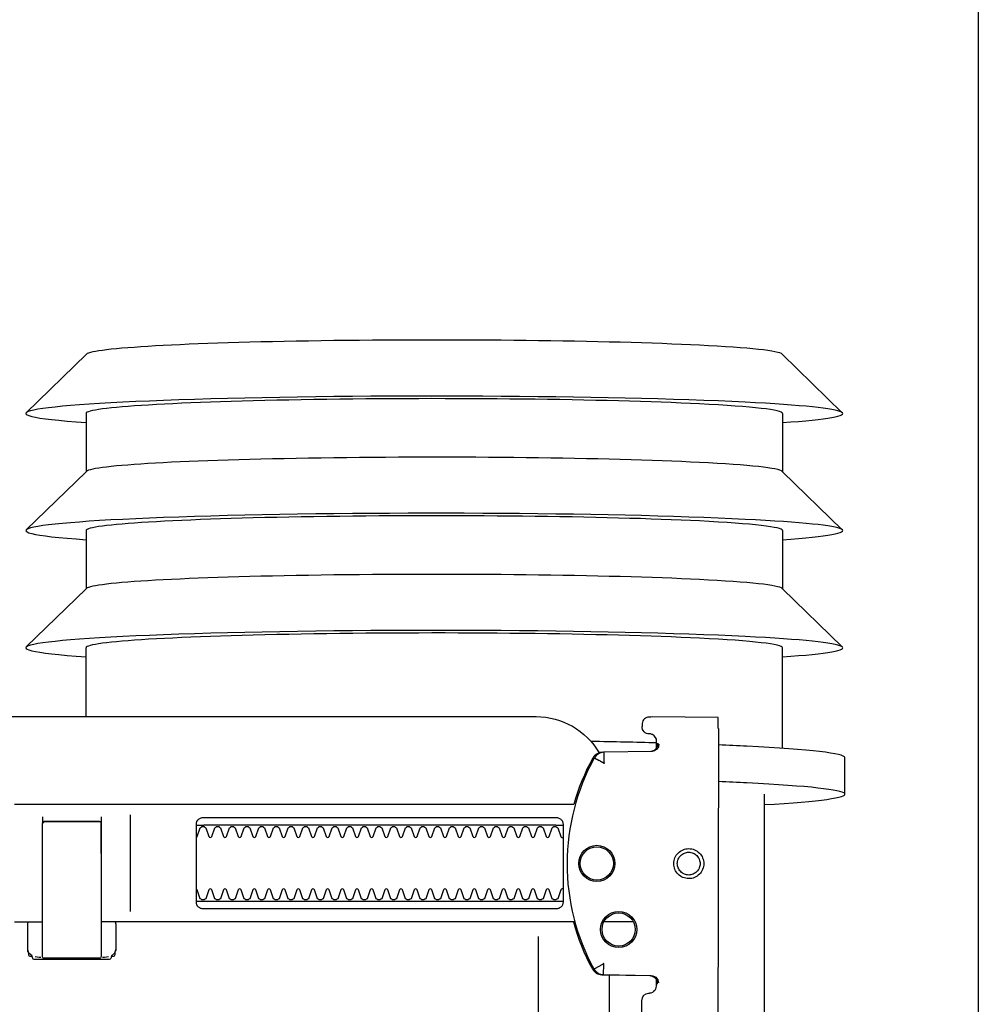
# Model space of a CAD drawing. Header units: millimetres. Extents: x 28600 to 181045, y -399112 to -163690.
# Tile 411 of 482: x 74105 to 74118, y -194417 to -194403. Entities that reach past the tile are written whole.
import ezdxf

# ---------------------------------------------------------------- set-up
doc = ezdxf.new("R2010")
doc.units = ezdxf.units.MM
doc.linetypes.add('CARKOVANA', pattern=[7.5, 5, -2.5])
doc.linetypes.add('HIDDEN2', pattern=[4.7625, 3.175, -1.5875])
doc.layers.get('0').update_dxf_attribs({"color": 8})
doc.layers.add('!! 0_ Istn-sciany', color=8, linetype='Continuous')
doc.layers.add('!! 1_Wyburzenia', color=8, linetype='CARKOVANA')
doc.layers.add('!!_@ wypos sanit nd', color=8, linetype='Continuous', plot=False)

# ---------------------------------------------------------------- blocks, each defined once
blk = doc.blocks.new('A$Cff2eaf8b')
for points in [[(-0.18941, 0.09963), (-0.19441, 0.09963)], [(-0.24945, 0.09108), (-0.24147, 0.09927)], [(-0.24136, 0.09113), (-0.23342, 0.09113), (-0.22548, 0.09927)], [(-0.22538, 0.09113), (-0.21743, 0.09113), (-0.2095, 0.09927)], [(-0.19567, 0.09113), (-0.20939, 0.09113)], [(-0.18941, 0.08863), (-0.04454, 0.08863), (-0.04035, 0.08853), (-0.03617, 0.08824), (-0.032, 0.08775), (-0.02786, 0.08707), (-0.02376, 0.08619), (-0.0197, 0.08513), (-0.0157, 0.08388), (-0.01176, 0.08244), (-0.00789, 0.08082), (-0.0041, 0.07902), (-0.0004, 0.07705), (0.0032, 0.0749), (0.0067, 0.0726), (0.01009, 0.07012), (0.01337, 0.0675)], [(-0.19839, 0.08237), (-0.11148, 0.08219)], [(-0.19594, 0.07411), (-0.19609, 0.07411), (-0.19639, 0.07411), (-0.19593, 0.07402), (-0.19578, 0.07396), (-0.19564, 0.07387), (-0.19551, 0.07376), (-0.1954, 0.07363), (-0.19532, 0.07349), (-0.19526, 0.07333), (-0.19523, 0.07317)], [(-0.16479, 0.06647), (-0.16466, 0.07302), (-0.16465, 0.07318), (-0.16461, 0.07333), (-0.16454, 0.07348), (-0.16445, 0.07361), (-0.16435, 0.07373), (-0.16422, 0.07383), (-0.16409, 0.07391), (-0.16394, 0.07396), (-0.16349, 0.07404), (-0.1638, 0.07405), (-0.16395, 0.07405)], [(-0.172, 0.07079), (-0.172, 0.06674)], [(0.16493, 0.0675), (-0.16477, 0.0675)], [(-0.172, -0.01362), (-0.172, -0.00982)], [(-0.172, 0.06279), (-0.172, -0.00182)], [(-0.1852, 0.06018), (-0.1852, 0.01218)], [(-0.1748, 0.01218), (-0.1748, 0.06018)], [(-0.17342, 0.00218), (-0.18659, 0.00218)], [(-0.172, 0.00012), (-0.17167, 0.00018), (-0.1682, 0.00018), (-0.1681, 0.00018), (-0.16799, 0.00016), (-0.16789, 0.00007), (-0.16779, 0.00006), (-0.16762, 0.00005), (-0.16752, 0.00005), (-0.16741, 0.00003), (-0.1673, -0.00004), (-0.16725, -0.00018), (-0.16725, -0.00044), (-0.16711, -0.00046), (-0.16701, -0.0005), (-0.16693, -0.00056), (-0.16688, -0.0007), (-0.16688, -0.01094), (-0.16692, -0.01107), (-0.16701, -0.01115), (-0.16725, -0.0112), (-0.16725, -0.01147), (-0.16728, -0.01157), (-0.16735, -0.01164), (-0.16746, -0.01168), (-0.16762, -0.01169), (-0.16775, -0.0117), (-0.16789, -0.01172), (-0.16797, -0.01179), (-0.16807, -0.01182), (-0.1682, -0.01182), (-0.17167, -0.01182), (-0.172, -0.01177)], [(-0.16829, 0.00017), (-0.16772, 0.00003), (-0.16738, -0.00042)], [(-0.16723, -0.00083), (-0.16714, -0.00136), (-0.16713, -0.00163)], [(-0.18633, -0.00182), (-0.17526, -0.00182), (-0.17367, -0.00182)], [(-0.24945, -0.00383), (-0.24147, -0.01202)], [(-0.24136, -0.00387), (-0.23342, -0.00387), (-0.22548, -0.01202)], [(-0.22538, -0.00387), (-0.21743, -0.00387), (-0.2095, -0.01202)], [(-0.2, -0.00387), (-0.20939, -0.00387)], [(-0.18633, -0.00982), (-0.18551, -0.00982), (-0.18567, -0.00972), (-0.1857, -0.00962)], [(-0.16713, -0.01002), (-0.16714, -0.01028), (-0.16723, -0.01081)], [(-0.16738, -0.01122), (-0.16772, -0.01167), (-0.16829, -0.01182)]]:
    blk.add_lwpolyline(points)
for points in [[(-0.19989, 0.08236), (-0.19995, 0.07336, 0.009369), (-0.19994, 0.07293), (-0.19992, 0.07276), (-0.19986, 0.07259), (-0.19979, 0.07243), (-0.19968, 0.07229), (-0.19955, 0.07217), (-0.19941, 0.07208), (-0.19924, 0.07201), (-0.19908, 0.07197), (-0.19895, 0.07196), (-0.1988, 0.07196)], [(-0.16413, 0.07389), (-0.16324, 0.07389), (-0.16303, 0.07386), (-0.16283, 0.0738), (-0.16264, 0.07369), (-0.16249, 0.07354), (-0.16237, 0.07337), (-0.16228, 0.07317), (-0.16225, 0.07297, 0.002299), (-0.16224, 0.07285, 0.40455), (-0.16124, 0.07188), (-0.11145, 0.07178)], [(-0.19576, 0.07395), (-0.19665, 0.07395, 0.282591), (-0.19754, 0.0734), (-0.19758, 0.07331), (-0.19761, 0.0732), (-0.19763, 0.07311), (-0.19764, 0.07296, -0.415352), (-0.19865, 0.07196)], [(-0.19623, 0.07426), (-0.19588, 0.0742), (-0.19555, 0.07399), (-0.19533, 0.07367), (-0.19523, 0.07332), (-0.19513, 0.06676), (-0.19513, 0.0667, 0.265347), (-0.19435, 0.06544, 0.125711), (-0.17997, 0.06173, 0.125711), (-0.16558, 0.06538, 0.26954), (-0.1648, 0.06667), (-0.16467, 0.07322), (-0.16464, 0.07344), (-0.16456, 0.07365), (-0.16444, 0.07383), (-0.16428, 0.07399), (-0.1641, 0.0741), (-0.16389, 0.07417), (-0.16368, 0.0742)], [(-0.15993, -0.0325), (-0.17249, -0.0325, 0.405519), (-0.172, -0.032), (-0.172, -0.0313, 0.414214), (-0.1725, -0.0308), (-0.1875, -0.0308, 0.414214), (-0.188, -0.0313), (-0.188, -0.032, 0.405519), (-0.18751, -0.0325), (-0.19, -0.0325, -0.414214), (-0.2, -0.0225), (-0.2, 0.0575, -0.266001), (-0.19506, 0.06612)], [(-0.19513, 0.06651), (-0.19511, 0.06632), (-0.19509, 0.06622), (-0.19506, 0.06612), (-0.19503, 0.06602), (-0.19498, 0.06592), (-0.19493, 0.06582), (-0.19488, 0.06573), (-0.19482, 0.06564), (-0.19475, 0.06556), (-0.19468, 0.06548), (-0.1946, 0.06541), (-0.19452, 0.06535), (-0.19443, 0.06529), (-0.19434, 0.06524), (-0.19358, 0.06483), (-0.19281, 0.06445), (-0.19203, 0.0641), (-0.19125, 0.06376), (-0.19045, 0.06345), (-0.18964, 0.06316), (-0.18882, 0.06289), (-0.188, 0.06265), (-0.188, -0.01362, 0.414214)], [(-0.172, 0.0626), (-0.17117, 0.06284), (-0.17034, 0.0631), (-0.16952, 0.06339), (-0.16872, 0.0637), (-0.16792, 0.06404), (-0.16713, 0.06439), (-0.16635, 0.06477), (-0.16558, 0.06518), (-0.16557, 0.06518, 0.269546), (-0.16479, 0.06647)], [(-0.18353, 0.01118, 0.182836), (-0.18364, 0.01127), (-0.18485, 0.01168, 0.050055), (-0.185, 0.01194), (-0.185, 0.01222, 0.050055), (-0.18485, 0.01248), (-0.18364, 0.01289, 0.719897), (-0.18364, 0.01327), (-0.18485, 0.01368, 0.050055), (-0.185, 0.01394), (-0.185, 0.01422, 0.050055), (-0.18485, 0.01448), (-0.18364, 0.01489, 0.719897), (-0.18364, 0.01527), (-0.18485, 0.01568, 0.050055), (-0.185, 0.01594), (-0.185, 0.01622, 0.050055), (-0.18485, 0.01648), (-0.18364, 0.01689, 0.719897), (-0.18364, 0.01727), (-0.18485, 0.01768, 0.050055), (-0.185, 0.01794), (-0.185, 0.01822, 0.050055), (-0.18485, 0.01848), (-0.18364, 0.01889, 0.719897), (-0.18364, 0.01927), (-0.18485, 0.01968, 0.050055), (-0.185, 0.01994), (-0.185, 0.02022, 0.050055), (-0.18485, 0.02048), (-0.18364, 0.02089, 0.719897), (-0.18364, 0.02127), (-0.18485, 0.02168, 0.050055), (-0.185, 0.02194), (-0.185, 0.02222, 0.050055), (-0.18485, 0.02248), (-0.18364, 0.02289, 0.719897), (-0.18364, 0.02327), (-0.18485, 0.02368, 0.050055), (-0.185, 0.02394), (-0.185, 0.02422, 0.050055), (-0.18485, 0.02448), (-0.18364, 0.02489, 0.719897), (-0.18364, 0.02527), (-0.18485, 0.02568, 0.050055), (-0.185, 0.02594), (-0.185, 0.02622, 0.050055), (-0.18485, 0.02648), (-0.18364, 0.02689, 0.719897), (-0.18364, 0.02727), (-0.18485, 0.02768, 0.050055), (-0.185, 0.02794), (-0.185, 0.02822, 0.050055), (-0.18485, 0.02848), (-0.18364, 0.02889, 0.719897), (-0.18364, 0.02927), (-0.18485, 0.02968, 0.050055), (-0.185, 0.02994), (-0.185, 0.03022, 0.050055), (-0.18485, 0.03048), (-0.18364, 0.03089, 0.719897), (-0.18364, 0.03127), (-0.18485, 0.03168, 0.050055), (-0.185, 0.03194), (-0.185, 0.03222, 0.050055), (-0.18485, 0.03248), (-0.18364, 0.03289, 0.719897), (-0.18364, 0.03327), (-0.18485, 0.03368, 0.050055), (-0.185, 0.03394), (-0.185, 0.03422, 0.050055), (-0.18485, 0.03448), (-0.18364, 0.03489, 0.719897), (-0.18364, 0.03527), (-0.18485, 0.03568, 0.050055), (-0.185, 0.03594), (-0.185, 0.03622, 0.050055), (-0.18485, 0.03648), (-0.18364, 0.03689, 0.719897), (-0.18364, 0.03727), (-0.18485, 0.03768, 0.050055), (-0.185, 0.03794), (-0.185, 0.03822, 0.050055), (-0.18485, 0.03848), (-0.18364, 0.03889, 0.719897), (-0.18364, 0.03927), (-0.18485, 0.03968, 0.050055), (-0.185, 0.03994), (-0.185, 0.04022, 0.050055), (-0.18485, 0.04048), (-0.18364, 0.04089, 0.719897), (-0.18364, 0.04127), (-0.18485, 0.04168, 0.050055), (-0.185, 0.04194), (-0.185, 0.04222, 0.050055), (-0.18485, 0.04248), (-0.18364, 0.04289, 0.719897), (-0.18364, 0.04327), (-0.18485, 0.04368, 0.050055), (-0.185, 0.04394), (-0.185, 0.04422, 0.050055), (-0.18485, 0.04448), (-0.18364, 0.04489, 0.719897), (-0.18364, 0.04527), (-0.18485, 0.04568, 0.050055), (-0.185, 0.04594), (-0.185, 0.04622, 0.050055), (-0.18485, 0.04648), (-0.18364, 0.04689, 0.719897), (-0.18364, 0.04727), (-0.18485, 0.04768, 0.050055), (-0.185, 0.04794), (-0.185, 0.04822, 0.050055), (-0.18485, 0.04848), (-0.18364, 0.04889, 0.719897), (-0.18364, 0.04927), (-0.18485, 0.04968, 0.050055), (-0.185, 0.04994), (-0.185, 0.05022, 0.050055), (-0.18485, 0.05048), (-0.18364, 0.05089, 0.719897), (-0.18364, 0.05127), (-0.18485, 0.05168, 0.050055), (-0.185, 0.05194), (-0.185, 0.05222, 0.050055), (-0.18485, 0.05248), (-0.18364, 0.05289, 0.719897), (-0.18364, 0.05327), (-0.18485, 0.05368, 0.050055), (-0.185, 0.05394), (-0.185, 0.05422, 0.050055), (-0.18485, 0.05448), (-0.18364, 0.05489, 0.719897), (-0.18364, 0.05527), (-0.18485, 0.05568, 0.050055), (-0.185, 0.05594), (-0.185, 0.05622, 0.050055), (-0.18485, 0.05648), (-0.18364, 0.05689, 0.719897), (-0.18364, 0.05727), (-0.18485, 0.05768, 0.050055), (-0.185, 0.05794), (-0.185, 0.05822, 0.050055), (-0.18485, 0.05848), (-0.18364, 0.05889, 0.719897), (-0.18364, 0.05927), (-0.18485, 0.05968, 0.050055), (-0.185, 0.05994), (-0.185, 0.06022, 0.050055), (-0.18485, 0.06048), (-0.18364, 0.06089, 0.474594), (-0.18353, 0.06118)], [(-0.17647, 0.06118, 0.474594), (-0.17636, 0.06089), (-0.17515, 0.06048, 0.050055), (-0.175, 0.06022), (-0.175, 0.05994, 0.050055), (-0.17515, 0.05968), (-0.17636, 0.05927, 0.719897), (-0.17636, 0.05889), (-0.17515, 0.05848, 0.050055), (-0.175, 0.05822), (-0.175, 0.05794, 0.050055), (-0.17515, 0.05768), (-0.17636, 0.05727, 0.719897), (-0.17636, 0.05689), (-0.17515, 0.05648, 0.050055), (-0.175, 0.05622), (-0.175, 0.05594, 0.050055), (-0.17515, 0.05568), (-0.17636, 0.05527, 0.719897), (-0.17636, 0.05489), (-0.17515, 0.05448, 0.050055), (-0.175, 0.05422), (-0.175, 0.05394, 0.050055), (-0.17515, 0.05368), (-0.17636, 0.05327, 0.719897), (-0.17636, 0.05289), (-0.17515, 0.05248, 0.050055), (-0.175, 0.05222), (-0.175, 0.05194, 0.050055), (-0.17515, 0.05168), (-0.17636, 0.05127, 0.719897), (-0.17636, 0.05089), (-0.17515, 0.05048, 0.050055), (-0.175, 0.05022), (-0.175, 0.04994, 0.050055), (-0.17515, 0.04968), (-0.17636, 0.04927, 0.719897), (-0.17636, 0.04889), (-0.17515, 0.04848, 0.050055), (-0.175, 0.04822), (-0.175, 0.04794, 0.050055), (-0.17515, 0.04768), (-0.17636, 0.04727, 0.719897), (-0.17636, 0.04689), (-0.17515, 0.04648, 0.050055), (-0.175, 0.04622), (-0.175, 0.04594, 0.050055), (-0.17515, 0.04568), (-0.17636, 0.04527, 0.719897), (-0.17636, 0.04489), (-0.17515, 0.04448, 0.050055), (-0.175, 0.04422), (-0.175, 0.04394, 0.050055), (-0.17515, 0.04368), (-0.17636, 0.04327, 0.719897), (-0.17636, 0.04289), (-0.17515, 0.04248, 0.050055), (-0.175, 0.04222), (-0.175, 0.04194, 0.050055), (-0.17515, 0.04168), (-0.17636, 0.04127, 0.719897), (-0.17636, 0.04089), (-0.17515, 0.04048, 0.050055), (-0.175, 0.04022), (-0.175, 0.03994, 0.050055), (-0.17515, 0.03968), (-0.17636, 0.03927, 0.719897), (-0.17636, 0.03889), (-0.17515, 0.03848, 0.050055), (-0.175, 0.03822), (-0.175, 0.03794, 0.050055), (-0.17515, 0.03768), (-0.17636, 0.03727, 0.719897), (-0.17636, 0.03689), (-0.17515, 0.03648, 0.050055), (-0.175, 0.03622), (-0.175, 0.03594, 0.050055), (-0.17515, 0.03568), (-0.17636, 0.03527, 0.719897), (-0.17636, 0.03489), (-0.17515, 0.03448, 0.050055), (-0.175, 0.03422), (-0.175, 0.03394, 0.050055), (-0.17515, 0.03368), (-0.17636, 0.03327, 0.719897), (-0.17636, 0.03289), (-0.17515, 0.03248, 0.050055), (-0.175, 0.03222), (-0.175, 0.03194, 0.050055), (-0.17515, 0.03168), (-0.17636, 0.03127, 0.719897), (-0.17636, 0.03089), (-0.17515, 0.03048, 0.050055), (-0.175, 0.03022), (-0.175, 0.02994, 0.050055), (-0.17515, 0.02968), (-0.17636, 0.02927, 0.719897), (-0.17636, 0.02889), (-0.17515, 0.02848, 0.050055), (-0.175, 0.02822), (-0.175, 0.02794, 0.050055), (-0.17515, 0.02768), (-0.17636, 0.02727, 0.719897), (-0.17636, 0.02689), (-0.17515, 0.02648, 0.050055), (-0.175, 0.02622), (-0.175, 0.02594, 0.050055), (-0.17515, 0.02568), (-0.17636, 0.02527, 0.719897), (-0.17636, 0.02489), (-0.17515, 0.02448, 0.050055), (-0.175, 0.02422), (-0.175, 0.02394, 0.050055), (-0.17515, 0.02368), (-0.17636, 0.02327, 0.719897), (-0.17636, 0.02289), (-0.17515, 0.02248, 0.050055), (-0.175, 0.02222), (-0.175, 0.02194, 0.050055), (-0.17515, 0.02168), (-0.17636, 0.02127, 0.719897), (-0.17636, 0.02089), (-0.17515, 0.02048, 0.050055), (-0.175, 0.02022), (-0.175, 0.01994, 0.050055), (-0.17515, 0.01968), (-0.17636, 0.01927, 0.719897), (-0.17636, 0.01889), (-0.17515, 0.01848, 0.050055), (-0.175, 0.01822), (-0.175, 0.01794, 0.050055), (-0.17515, 0.01768), (-0.17636, 0.01727, 0.719897), (-0.17636, 0.01689), (-0.17515, 0.01648, 0.050055), (-0.175, 0.01622), (-0.175, 0.01594, 0.050055), (-0.17515, 0.01568), (-0.17636, 0.01527, 0.719897), (-0.17636, 0.01489), (-0.17515, 0.01448, 0.050055), (-0.175, 0.01422), (-0.175, 0.01394, 0.050055), (-0.17515, 0.01368), (-0.17636, 0.01327, 0.719897), (-0.17636, 0.01289), (-0.17515, 0.01248, 0.050055), (-0.175, 0.01222), (-0.175, 0.01194, 0.050055), (-0.17515, 0.01168), (-0.17636, 0.01127, 0.182836), (-0.17647, 0.01118)], [(-0.1857, -0.00202), (-0.1857, -0.00962), (-0.1857, -0.00202), (-0.18567, -0.00192), (-0.18559, -0.00184), (-0.17696, -0.00182), (-0.16725, -0.00182, -0.414214), (-0.16705, -0.00202), (-0.16705, -0.00962, -0.414214), (-0.16725, -0.00982), (-0.18543, -0.00982), (-0.18553, -0.00978), (-0.1856, -0.00962)]]:
    blk.add_lwpolyline(points, format="xyb")
for points in [[(-0.17994, 0.08038), (-0.17974, 0.08037), (-0.17954, 0.08034), (-0.17935, 0.08029), (-0.17916, 0.08022), (-0.17897, 0.08013), (-0.1788, 0.08003), (-0.17864, 0.07991), (-0.17849, 0.07978), (-0.17836, 0.07963), (-0.17824, 0.07947), (-0.17814, 0.07929), (-0.17805, 0.07911), (-0.17798, 0.07892), (-0.17793, 0.07873), (-0.17791, 0.07853), (-0.1779, 0.07833), (-0.17791, 0.07813), (-0.17794, 0.07793), (-0.17799, 0.07773), (-0.17805, 0.07754), (-0.17814, 0.07736), (-0.17824, 0.07719), (-0.17836, 0.07703), (-0.1785, 0.07688), (-0.17865, 0.07675), (-0.17881, 0.07663), (-0.17898, 0.07652), (-0.17916, 0.07644), (-0.17935, 0.07637), (-0.17955, 0.07632), (-0.17975, 0.07629), (-0.17995, 0.07628), (-0.18015, 0.07629), (-0.18035, 0.07632), (-0.18054, 0.07637), (-0.18073, 0.07644), (-0.18091, 0.07653), (-0.18109, 0.07663), (-0.18125, 0.07675), (-0.18139, 0.07689), (-0.18153, 0.07704), (-0.18165, 0.0772), (-0.18175, 0.07737), (-0.18184, 0.07755), (-0.1819, 0.07774), (-0.18195, 0.07794), (-0.18198, 0.07813), (-0.18199, 0.07834), (-0.18198, 0.07854), (-0.18195, 0.07873), (-0.1819, 0.07893), (-0.18183, 0.07912), (-0.18175, 0.0793), (-0.18164, 0.07947), (-0.18152, 0.07963), (-0.18139, 0.07978), (-0.18124, 0.07992), (-0.18108, 0.08004), (-0.18091, 0.08014), (-0.18072, 0.08022), (-0.18053, 0.08029), (-0.18034, 0.08034), (-0.18014, 0.08037)], [(-0.17994, 0.07987), (-0.17979, 0.07987), (-0.17964, 0.07984), (-0.17949, 0.07981), (-0.17935, 0.07976), (-0.17921, 0.07969), (-0.17908, 0.07961), (-0.17896, 0.07952), (-0.17885, 0.07942), (-0.17874, 0.07931), (-0.17865, 0.07918), (-0.17858, 0.07905), (-0.17851, 0.07892), (-0.17846, 0.07877), (-0.17842, 0.07862), (-0.1784, 0.07847), (-0.17839, 0.07832), (-0.1784, 0.07817), (-0.17842, 0.07802), (-0.17846, 0.07787), (-0.17851, 0.07773), (-0.17858, 0.07759), (-0.17866, 0.07746), (-0.17875, 0.07734), (-0.17885, 0.07723), (-0.17896, 0.07712), (-0.17909, 0.07703), (-0.17922, 0.07696), (-0.17935, 0.07689), (-0.1795, 0.07684), (-0.17964, 0.0768), (-0.1798, 0.07678), (-0.17995, 0.07677), (-0.1801, 0.07678), (-0.18025, 0.07681), (-0.1804, 0.07684), (-0.18054, 0.07689), (-0.18068, 0.07696), (-0.18081, 0.07704), (-0.18093, 0.07713), (-0.18104, 0.07723), (-0.18114, 0.07734), (-0.18123, 0.07747), (-0.18131, 0.0776), (-0.18138, 0.07773), (-0.18143, 0.07788), (-0.18146, 0.07803), (-0.18149, 0.07818), (-0.18149, 0.07833), (-0.18149, 0.07848), (-0.18146, 0.07863), (-0.18143, 0.07878), (-0.18137, 0.07892), (-0.18131, 0.07906), (-0.18123, 0.07919), (-0.18114, 0.07931), (-0.18104, 0.07942), (-0.18092, 0.07952), (-0.1808, 0.07962), (-0.18067, 0.07969), (-0.18053, 0.07976), (-0.18039, 0.07981), (-0.18024, 0.07985), (-0.18009, 0.07987)], [(-0.17471, 0.06118), (-0.17462, 0.06118), (-0.17454, 0.06117), (-0.17445, 0.06115), (-0.17437, 0.06113), (-0.17428, 0.06109), (-0.1742, 0.06105), (-0.17413, 0.061), (-0.17406, 0.06095), (-0.174, 0.06088), (-0.17394, 0.06081), (-0.17389, 0.06072), (-0.17384, 0.06062), (-0.17381, 0.06052), (-0.17378, 0.06041), (-0.17376, 0.06029), (-0.17376, 0.06018), (-0.17376, 0.01218), (-0.17376, 0.01206), (-0.17378, 0.01195), (-0.17381, 0.01184), (-0.17384, 0.01173), (-0.17389, 0.01164), (-0.17394, 0.01155), (-0.174, 0.01148), (-0.17406, 0.01141), (-0.17413, 0.01135), (-0.1742, 0.01131), (-0.17428, 0.01126), (-0.17437, 0.01123), (-0.17445, 0.01121), (-0.17454, 0.01119), (-0.17462, 0.01118), (-0.17471, 0.01118), (-0.18529, 0.01118), (-0.18538, 0.01118), (-0.18547, 0.01119), (-0.18555, 0.01121), (-0.18564, 0.01123), (-0.18572, 0.01126), (-0.1858, 0.01131), (-0.18587, 0.01135), (-0.18594, 0.01141), (-0.18601, 0.01148), (-0.18606, 0.01155), (-0.18612, 0.01164), (-0.18616, 0.01173), (-0.1862, 0.01184), (-0.18623, 0.01195), (-0.18624, 0.01206), (-0.18625, 0.01218), (-0.18625, 0.06018), (-0.18624, 0.06029), (-0.18623, 0.06041), (-0.1862, 0.06052), (-0.18616, 0.06062), (-0.18612, 0.06072), (-0.18606, 0.06081), (-0.18601, 0.06088), (-0.18594, 0.06095), (-0.18587, 0.061), (-0.1858, 0.06105), (-0.18572, 0.06109), (-0.18564, 0.06113), (-0.18555, 0.06115), (-0.18547, 0.06117), (-0.18538, 0.06118), (-0.18529, 0.06118)]]:
    blk.add_lwpolyline(points, close=True)
for points in [[(-0.19436, 0.06548), (-0.19435, 0.06548), (-0.19435, 0.06548), (-0.19435, 0.06548), (-0.19435, 0.06548), (-0.19435, 0.06548), (-0.19435, 0.06548), (-0.19435, 0.06548), (-0.19435, 0.06548), (-0.19435, 0.06548), (-0.19435, 0.06548), (-0.19435, 0.06548), (-0.19435, 0.06548), (-0.19435, 0.06548), (-0.19435, 0.06548), (-0.19435, 0.06548), (-0.19435, 0.06548), (-0.19435, 0.06548), (-0.19435, 0.06548), (-0.19435, 0.06549), (-0.19435, 0.06549), (-0.19435, 0.06549), (-0.19435, 0.06549), (-0.19435, 0.06549), (-0.19435, 0.06549), (-0.19435, 0.0655), (-0.19435, 0.0655), (-0.19434, 0.0655), (-0.19434, 0.06551), (-0.19434, 0.06551), (-0.19434, 0.06552), (-0.19433, 0.06552), (-0.19433, 0.06553), (-0.19433, 0.06553), (-0.19433, 0.06554), (-0.19432, 0.06554), (-0.19432, 0.06555), (-0.19432, 0.06555), (-0.19432, 0.06556), (-0.19431, 0.06556), (-0.19431, 0.06557), (-0.19431, 0.06558), (-0.1943, 0.06558), (-0.1943, 0.06559), (-0.19429, 0.0656), (-0.19429, 0.06561), (-0.19429, 0.06561), (-0.19428, 0.06562), (-0.19428, 0.06563), (-0.19427, 0.06564), (-0.19427, 0.06565), (-0.19426, 0.06566), (-0.19426, 0.06566), (-0.19425, 0.06567), (-0.19425, 0.06568), (-0.19424, 0.06569), (-0.19424, 0.0657), (-0.19423, 0.06571), (-0.19423, 0.06572), (-0.19422, 0.06573), (-0.19422, 0.06574), (-0.19421, 0.06575), (-0.1942, 0.06576), (-0.1942, 0.06578), (-0.19419, 0.06579), (-0.19419, 0.0658), (-0.19418, 0.06581), (-0.19417, 0.06582), (-0.19417, 0.06583), (-0.19416, 0.06585), (-0.19415, 0.06586), (-0.19414, 0.06588), (-0.19413, 0.06591), (-0.19411, 0.06594), (-0.1941, 0.06596), (-0.19408, 0.06599), (-0.19407, 0.06602), (-0.19405, 0.06605), (-0.19395, 0.06623), (-0.19393, 0.06626), (-0.1939, 0.06633), (-0.19388, 0.06636), (-0.19386, 0.0664), (-0.19384, 0.06643), (-0.19382, 0.06646), (-0.1938, 0.0665), (-0.19378, 0.06653), (-0.19377, 0.06657), (-0.19376, 0.06659), (-0.19375, 0.0666), (-0.19375, 0.0666), (-0.19374, 0.06662), (-0.19373, 0.06663), (-0.19372, 0.06664), (-0.19372, 0.06665), (-0.19371, 0.06666), (-0.19371, 0.06667), (-0.19371, 0.06667), (-0.1937, 0.06668), (-0.1937, 0.06668), (-0.1937, 0.06668), (-0.1937, 0.06669), (-0.1937, 0.06669), (-0.1937, 0.0667), (-0.19369, 0.06671), (-0.19369, 0.06671), (-0.19369, 0.06672), (-0.19368, 0.06672), (-0.19368, 0.06672), (-0.19368, 0.06673), (-0.19367, 0.06673), (-0.19367, 0.06674), (-0.19367, 0.06674), (-0.19366, 0.06674), (-0.19365, 0.06675), (-0.19365, 0.06675), (-0.19364, 0.06676), (-0.19364, 0.06676), (-0.19364, 0.06676), (-0.19364, 0.06677), (-0.19363, 0.06677), (-0.19363, 0.06678), (-0.19363, 0.06678), (-0.19363, 0.06678), (-0.19363, 0.06679), (-0.19363, 0.06679), (-0.19363, 0.0668), (-0.19363, 0.0668), (-0.19363, 0.06681), (-0.19364, 0.06681), (-0.19364, 0.06681), (-0.19364, 0.06682), (-0.19364, 0.06682), (-0.19364, 0.06682), (-0.19365, 0.06682), (-0.19365, 0.06682), (-0.19365, 0.06682), (-0.19365, 0.06682), (-0.19365, 0.06682), (-0.19366, 0.06682), (-0.19366, 0.06682), (-0.19366, 0.06682), (-0.19366, 0.06682), (-0.19366, 0.06682), (-0.19367, 0.06682), (-0.19367, 0.06682), (-0.19367, 0.06682), (-0.19367, 0.06682), (-0.19367, 0.06682), (-0.19368, 0.06682), (-0.19368, 0.06682), (-0.19369, 0.06682), (-0.19369, 0.06682), (-0.19369, 0.06681), (-0.1937, 0.06681), (-0.1937, 0.06681), (-0.19371, 0.06681), (-0.19371, 0.06681), (-0.19371, 0.06681), (-0.19371, 0.06681), (-0.19372, 0.0668), (-0.19372, 0.0668), (-0.19373, 0.0668), (-0.19373, 0.0668), (-0.19374, 0.0668), (-0.19374, 0.0668), (-0.19374, 0.0668), (-0.19375, 0.0668), (-0.19375, 0.06681), (-0.19376, 0.06681), (-0.19376, 0.06681), (-0.19377, 0.06681), (-0.19377, 0.06681), (-0.19377, 0.06681), (-0.19377, 0.06681), (-0.19378, 0.06681), (-0.19378, 0.06681), (-0.19378, 0.06681), (-0.19378, 0.06681), (-0.19379, 0.06681), (-0.19379, 0.06681), (-0.19379, 0.06681), (-0.19379, 0.06681), (-0.1938, 0.06681), (-0.1938, 0.06681), (-0.19381, 0.06681), (-0.19381, 0.06681), (-0.19382, 0.06681), (-0.19383, 0.06681), (-0.19383, 0.06681), (-0.19384, 0.06681), (-0.19385, 0.06681), (-0.19385, 0.06681), (-0.19386, 0.06681), (-0.19387, 0.06681), (-0.19388, 0.06681), (-0.19389, 0.06681), (-0.19389, 0.0668), (-0.1939, 0.0668), (-0.19391, 0.0668), (-0.19392, 0.0668), (-0.19397, 0.0668), (-0.19398, 0.0668), (-0.19399, 0.0668), (-0.194, 0.0668), (-0.19401, 0.0668), (-0.19402, 0.0668), (-0.19403, 0.0668), (-0.19405, 0.0668), (-0.19406, 0.0668), (-0.19407, 0.0668), (-0.19408, 0.0668), (-0.19409, 0.0668), (-0.1941, 0.0668), (-0.19412, 0.0668), (-0.19417, 0.0668), (-0.19419, 0.0668), (-0.19421, 0.0668), (-0.19424, 0.0668), (-0.19426, 0.0668), (-0.19429, 0.0668), (-0.19431, 0.0668), (-0.19433, 0.0668), (-0.19436, 0.0668), (-0.19438, 0.06679), (-0.19455, 0.06679), (-0.19457, 0.06679), (-0.19459, 0.06679), (-0.19461, 0.06679), (-0.19463, 0.06679), (-0.19464, 0.06679), (-0.19465, 0.06679), (-0.19466, 0.06679), (-0.19467, 0.06679), (-0.19468, 0.06679), (-0.19469, 0.06679), (-0.1947, 0.06679), (-0.19471, 0.06679), (-0.19472, 0.06679), (-0.19473, 0.06679), (-0.19474, 0.06679), (-0.19474, 0.06679), (-0.19475, 0.06679), (-0.19476, 0.06679), (-0.19477, 0.06679), (-0.19478, 0.06679), (-0.19479, 0.06679), (-0.1948, 0.06679), (-0.1948, 0.06679), (-0.19481, 0.06679), (-0.19482, 0.06678), (-0.19483, 0.06678), (-0.19484, 0.06678), (-0.19484, 0.06678), (-0.19485, 0.06678), (-0.19486, 0.06678), (-0.19487, 0.06678), (-0.19487, 0.06678), (-0.19488, 0.06678), (-0.19489, 0.06678), (-0.1949, 0.06678), (-0.1949, 0.06678), (-0.19491, 0.06678), (-0.19492, 0.06678), (-0.19492, 0.06678), (-0.19493, 0.06678), (-0.19494, 0.06678), (-0.19494, 0.06678), (-0.19495, 0.06678), (-0.19496, 0.06678), (-0.19496, 0.06678), (-0.19497, 0.06678), (-0.19499, 0.06678), (-0.19499, 0.06678), (-0.195, 0.06678), (-0.195, 0.06678), (-0.19501, 0.06678), (-0.19501, 0.06678), (-0.19502, 0.06678), (-0.19502, 0.06678), (-0.19503, 0.06678), (-0.19503, 0.06678), (-0.19504, 0.06678), (-0.19504, 0.06678), (-0.19505, 0.06678), (-0.19505, 0.06678), (-0.19505, 0.06678), (-0.19506, 0.06678), (-0.19506, 0.06678), (-0.19507, 0.06678), (-0.19507, 0.06678), (-0.19507, 0.06678), (-0.19508, 0.06678), (-0.19508, 0.06678), (-0.19508, 0.06678), (-0.19509, 0.06678), (-0.19509, 0.06678), (-0.19509, 0.06678), (-0.1951, 0.06678), (-0.1951, 0.06678), (-0.1951, 0.06678), (-0.19511, 0.06678), (-0.19511, 0.06678), (-0.19511, 0.06678), (-0.19511, 0.06678), (-0.19511, 0.06678), (-0.19512, 0.06678), (-0.19512, 0.06678), (-0.19512, 0.06678), (-0.19512, 0.06678), (-0.19512, 0.06678), (-0.19512, 0.06678), (-0.19513, 0.06678), (-0.19513, 0.06677), (-0.19513, 0.06677), (-0.19513, 0.06677), (-0.19513, 0.06677), (-0.19513, 0.06677), (-0.19513, 0.06677), (-0.19513, 0.06677), (-0.19513, 0.06677), (-0.19513, 0.06677), (-0.19513, 0.06677), (-0.19513, 0.06677), (-0.19513, 0.06677), (-0.19513, 0.06677), (-0.19513, 0.06677), (-0.19513, 0.06677), (-0.19513, 0.06678), (-0.19513, 0.06678), (-0.19513, 0.06678), (-0.19513, 0.06678), (-0.19513, 0.06678), (-0.19513, 0.06678), (-0.19513, 0.06678), (-0.19513, 0.06678), (-0.19513, 0.06678), (-0.19513, 0.06678), (-0.19513, 0.06678), (-0.19513, 0.06678), (-0.19513, 0.06678), (-0.19513, 0.06678), (-0.19513, 0.06678), (-0.19513, 0.06677), (-0.19513, 0.06677, 0.269547)], [(-0.1648, 0.06671), (-0.16481, 0.06671), (-0.16485, 0.06672), (-0.16497, 0.06672), (-0.16603, 0.06675), (-0.16612, 0.06675), (-0.16616, 0.06675), (-0.1662, 0.06675), (-0.16623, 0.06676), (-0.16627, 0.06677), (-0.1663, 0.06675), (-0.1663, 0.06672), (-0.16628, 0.0667), (-0.16625, 0.06667), (-0.16623, 0.06663), (-0.16622, 0.0666), (-0.1662, 0.06657), (-0.16561, 0.06549), (-0.1656, 0.06545), (-0.16558, 0.06542, 0.269546)]]:
    blk.add_lwpolyline(points, format="xyb", close=True)
for centre, radius in [((-0.17096, 0.06877), 0.00247), ((-0.17096, 0.06877), 0.00227), ((-0.17997, 0.06579), 0.00247), ((-0.17997, 0.06579), 0.00227)]:
    blk.add_circle(centre, radius)
for centre, major_axis, ratio, start_param, end_param in [((-0.24136, 0.04363), (0, 0.0557), 0.04256, 5.733752, 6.988802), ((-0.22538, 0.04363), (0, 0.0557), 0.04256, 5.733752, 6.988802), ((-0.20939, 0.04363), (0, 0.0557), 0.04256, 5.733752, 6.988802), ((-0.18941, 0.04363), (0, 0.056), 0.04256, 5.645661, 6.988802), ((-0.19441, 0.04363), (0, 0.056), 0.04256, 0, 0.705617), ((-0.24936, 0.04363), (0, 0.0475), 0.04256, 0.043665, 0.705617), ((-0.24136, 0.04363), (0, 0.0475), 0.04256, 0, 0.705617), ((-0.23337, 0.04363), (0, 0.0475), 0.04256, 0.043665, 0.705617), ((-0.22538, 0.04363), (0, 0.0475), 0.04256, 0, 0.705617), ((-0.21739, 0.04363), (0, 0.0475), 0.04256, 0.043665, 0.705617), ((-0.20939, 0.04363), (0, 0.0475), 0.04256, 0, 0.705617), ((-0.24136, 0.04363), (0, 0.0557), 0.04256, 0.705617, 3.691026), ((-0.22538, 0.04363), (0, 0.0557), 0.04256, 0.705617, 3.691026), ((-0.20939, 0.04363), (0, 0.0557), 0.04256, 0.705617, 3.691026), ((-0.19441, 0.04363), (0, 0.056), 0.04256, 0.705617, 0.806963), ((-0.18941, 0.04363), (0, 0.056), 0.04256, 0.705617, 0.807212), ((-0.19839, 0.08235), (-0.0015, 0), 0.008726, 4.712674, 6.283151), ((-0.24936, 0.04363), (0, 0.0475), 0.04256, 0.705617, 3.097928), ((-0.24136, 0.04363), (0, 0.0475), 0.04256, 0.705617, 3.141593), ((-0.23337, 0.04363), (0, 0.0475), 0.04256, 0.705617, 3.097928), ((-0.22538, 0.04363), (0, 0.0475), 0.04256, 0.705617, 3.141593), ((-0.21739, 0.04363), (0, 0.0475), 0.04256, 0.705617, 3.097928), ((-0.20939, 0.04363), (0, 0.0475), 0.04256, 0.705617, 3.141593), ((-0.19664, 0.07495), (-0.000002, -0.001), 0.000289, 6.274459, 6.283185), ((-0.19441, 0.04363), (0, 0.056), 0.04256, 0.998527, 1.179108), ((-0.16324, 0.07489), (-0.000002, -0.001), 0.000289, 6.274459, 6.283185), ((-0.19879, 0.07296), (-0.000011, -0.001), 0.706875, 0, 0.012337), ((-0.19844, 0.07196), (-0.000501, 0.000001), 0.008726, 0.786107, 1.14947), ((-0.19864, 0.07296), (-0.000006, -0.001), 0.408573, 0, 0.00956), ((-0.19463, 0.06658), (-0.0005, -0.000008), 0.017454, 0, 0.000137), ((-0.1653, 0.06668), (0.0005, -0.00001), 0.000006, 6.282744, 6.283185), ((-0.1852, 0.06018), (0, 0.001), 0.000289, 4.712389, 6.283185), ((-0.1748, 0.06018), (0, -0.001), 0.000289, 1.570796, 3.141593), ((-0.1852, 0.01218), (0, -0.001), 0.000289, 0, 1.570796), ((-0.1748, 0.01218), (0, -0.001), 0.000289, 0, 1.570796), ((-0.16763, -0.00015), (0.000004, 0.0002), 0.133184, 0.00502, 0.005026), ((-0.16723, -0.00065), (0.000013, 0.0002), 0.223, 0.006306, 0.006351), ((-0.16763, -0.01149), (0.000004, -0.0002), 0.133184, 6.278107, 6.278112), ((-0.16723, -0.011), (0.000013, -0.0002), 0.223, 6.276731, 6.276777)]:
    blk.add_ellipse(centre, major_axis=major_axis, ratio=ratio, start_param=start_param, end_param=end_param)

msp = doc.modelspace()

# ---------------------------------------------------------------- linework, layer by layer
at = {"layer": '!! 0_ Istn-sciany'}
msp.add_lwpolyline([(74118.42327, -194351.5883), (74118.42327, -194513.5883)], dxfattribs=at)
at = {"layer": '!! 1_Wyburzenia', "linetype": 'HIDDEN2', "ltscale": 2}
msp.add_lwpolyline([(74112.42327, -194427.5883), (74112.42327, -194415.5883)], dxfattribs=at)

# ---------------------------------------------------------------- block references
at = {"layer": '!!_@ wypos sanit nd', "xscale": 100, "yscale": 100, "zscale": 100, "rotation": 270}
msp.add_blockref('A$Cff2eaf8b', (74106.64127, -194432.5883), dxfattribs=at)

doc.saveas('drawing.dxf')
